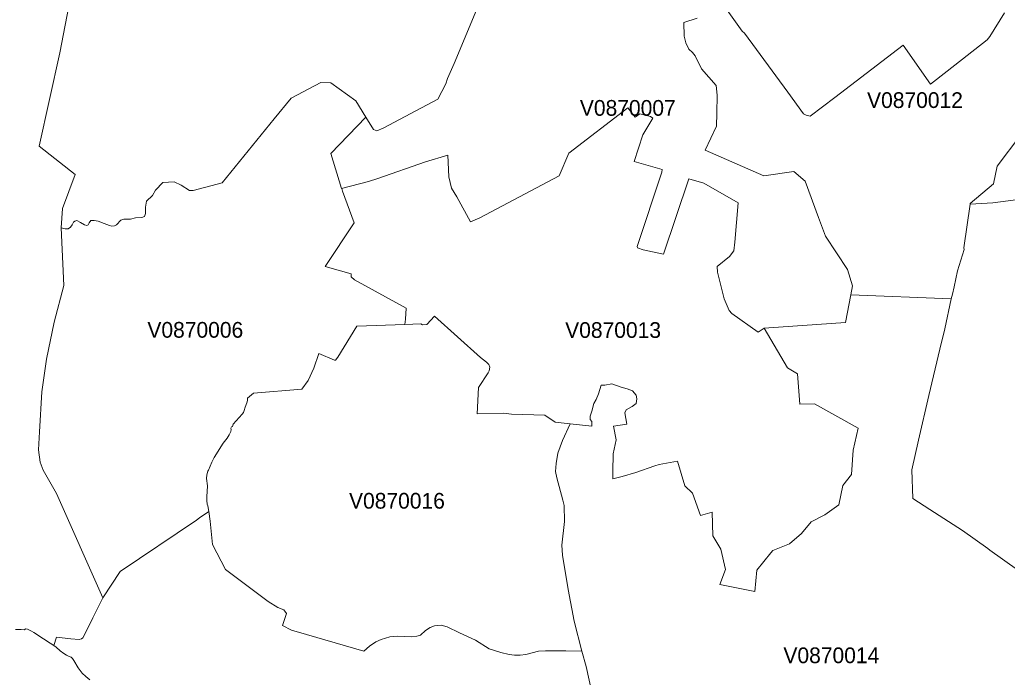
# Model space of a CAD drawing. Extents: x 369010 to 735936, y 6377141 to 6616555.
# Drawn here: x 579114 to 585396, y 6473442 to 6477626 of the extents above; entities that cross this region are included whole.
import ezdxf
from ezdxf.enums import TextEntityAlignment as Align

# ---------------------------------------------------------------- set-up
doc = ezdxf.new("R2010")
doc.units = 0
doc.header["$LTSCALE"] = 40
doc.layers.add('3', color=7, linetype='Continuous', lineweight=13)
doc.layers.add('4', color=7, linetype='Continuous')

msp = doc.modelspace()

# ---------------------------------------------------------------- linework, layer by layer
at = {"layer": '3'}
for points in [[(579087.24, 6473746.83), (579122, 6473746.83), (579142.85, 6473742.86), (579150.8, 6473749.81), (579163.87, 6473747.33), (579188.2, 6473735.74), (579203.1, 6473726.14), (579264.99, 6473686.26), (579308.19, 6473658.78), (579329.54, 6473644.22), (579347.08, 6473697.68), (579439.6, 6473685.59), (579491.9, 6473681.79), (579506.3, 6473686.92), (579515.57, 6473693.54), (579528.64, 6473715.72), (579578.29, 6473820.31), (579642.34, 6473948.25), (579347.25, 6474611.59), (579263.67, 6474760.71), (579242.82, 6474810.36), (579232.39, 6474889.97), (579240.33, 6475003.17), (579254.73, 6475259.04), (579283.37, 6475466.58), (579331.69, 6475700.77), (579393.09, 6475935.79), (579378.03, 6476301.71), (579384.65, 6476424.68), (579467.08, 6476640.5), (579237.19, 6476821.56), (579367.94, 6477414.56), (579537.91, 6478297.69)], [(579537.91, 6478297.69), (579367.94, 6477414.56), (579237.19, 6476821.56), (579467.08, 6476640.5), (579384.65, 6476424.68), (579378.03, 6476301.71), (579402.86, 6476295.09), (579422.55, 6476296.42), (579436.95, 6476305.69), (579447.38, 6476320.09), (579455.16, 6476338.29), (579464.43, 6476344.91), (579476.01, 6476347.56), (579500.84, 6476335.64), (579525.66, 6476320.09), (579540.06, 6476316.11), (579549.17, 6476321.24), (579554.46, 6476334.48), (579566.21, 6476347.56), (579587.23, 6476348.88), (579613.38, 6476343.59), (579650.95, 6476330.35), (579683.72, 6476315.95), (579699.28, 6476311.98), (579716.32, 6476314.62), (579729.4, 6476321.24), (579756.87, 6476351.37), (579776.57, 6476357.82), (579818.44, 6476357.82), (579849.72, 6476364.44), (579890.27, 6476366.92), (579907.32, 6476373.54), (579913.94, 6476393.24), (579913.94, 6476433.79), (579919.07, 6476471.69), (579958.29, 6476508.43), (579976.66, 6476542.36), (580023.66, 6476589.53), (580096.98, 6476594.82), (580141.5, 6476572.48), (580193.8, 6476539.88), (580215.98, 6476539.88), (580401.68, 6476588.37), (580733.02, 6476995.34), (580839.43, 6477127.75), (581029.27, 6477226.72), (581092.49, 6477224.07), (581251.87, 6477110.7), (581315.75, 6477005.77), (581363.59, 6476927.49), (581384.6, 6476919.54), (581424.99, 6476935.6), (581774.04, 6477120.13), (581825.34, 6477217.45), (581834.61, 6477251.71), (581876.81, 6477347.87), (582042.32, 6477744.08)], [(583511.99, 6477831.8), (583709.6, 6477553.59), (583723.84, 6477539.85), (584000.4, 6477164.16), (584099.2, 6477028.28), (584115.92, 6477018.51), (584142.23, 6477012.06), (584299.13, 6477130.72), (584733.41, 6477465.04), (584908.35, 6477215.46), (585013.78, 6477299.7), (585267.33, 6477498.64), (585285.86, 6477518.5), (585379.37, 6477670.1)], [(585379.37, 6477670.1), (585285.86, 6477518.5), (585267.33, 6477498.64), (585013.78, 6477299.7), (584908.35, 6477215.46), (584733.41, 6477465.04), (584299.13, 6477130.72), (584142.23, 6477012.06), (584115.92, 6477018.51), (584099.2, 6477028.28), (584000.4, 6477164.16), (583723.84, 6477539.85), (583709.6, 6477553.59), (583511.99, 6477831.8)], [(582042.32, 6477744.08), (581876.81, 6477347.87), (581834.61, 6477251.71), (581825.34, 6477217.45), (581774.04, 6477120.13), (581424.99, 6476935.6), (581384.6, 6476919.54), (581363.59, 6476927.49), (581315.75, 6477005.77), (581091.99, 6476775.72), (581161.5, 6476552.29), (581331.81, 6476597.31), (581392.38, 6476615.68), (581694.1, 6476721.27), (581837.26, 6476763.31), (581843.88, 6476626.1), (581860.92, 6476553.61), (581893.86, 6476498.33), (581980.58, 6476340.61), (582039.83, 6476364.44), (582545.28, 6476631.9), (582606.85, 6476776.55), (582981.88, 6477065.02), (583029.22, 6477005.6), (583058.18, 6477026.79), (583126.7, 6477009.58), (583141.26, 6477000.31), (583076.72, 6476893.56), (583022.6, 6476723.42), (583200.51, 6476672.11), (583199.02, 6476656.89), (583042.13, 6476182.55), (583043.45, 6476174.61), (583080.36, 6476161.37), (583208.13, 6476133.73), (583370.32, 6476613.69), (583464.66, 6476587.04), (583683.29, 6476460.43), (583662.27, 6476211.35), (583656.48, 6476155.24), (583628.18, 6476119.5), (583551.05, 6476056.77), (583552.87, 6476019.37), (583595.24, 6475849.56), (583627.02, 6475775.25), (583643.07, 6475756.71), (583812.38, 6475637.88), (583849.46, 6475663.2), (584367.81, 6475699.45), (584400.91, 6475876.04), (584411.51, 6475932.97), (584380.39, 6476036.58), (584239.38, 6476248.75), (584194.86, 6476366.76), (584109.63, 6476598.46), (584037.3, 6476660.36), (583847.47, 6476632.72), (583474.92, 6476796.9), (583546.09, 6476948.5), (583547.41, 6477032.42), (583551.38, 6477145.79), (583543.44, 6477207.68), (583450.09, 6477314.1), (583410.54, 6477395.86), (583393.49, 6477416.88), (583370.98, 6477439.39), (583351.29, 6477478.94), (583340.7, 6477522.47), (583338.38, 6477607.54), (583422.62, 6477635.35)], [(583422.62, 6477635.35), (583338.38, 6477607.54), (583340.7, 6477522.47), (583351.29, 6477478.94), (583370.98, 6477439.39), (583393.49, 6477416.88), (583410.54, 6477395.86), (583450.09, 6477314.1), (583543.44, 6477207.68), (583551.38, 6477145.79), (583547.41, 6477032.42), (583546.09, 6476948.5), (583474.92, 6476796.9), (583847.47, 6476632.72), (584037.3, 6476660.36), (584109.63, 6476598.46), (584194.86, 6476366.76), (584239.38, 6476248.75), (584380.39, 6476036.58), (584411.51, 6475932.97), (584400.91, 6475876.04), (585038.6, 6475850.05), (585048.04, 6475879.35), (585058.63, 6475926.68), (585079.48, 6476027.64), (585121.52, 6476163.19), (585120.53, 6476173.78), (585159.58, 6476451.66), (585160.25, 6476456.46), (585309.37, 6476582.24), (585330.88, 6476693.79), (585481.99, 6476894.05)], [(579378.03, 6476301.71), (579393.09, 6475935.79), (579331.69, 6475700.77), (579283.37, 6475466.58), (579254.73, 6475259.04), (579240.33, 6475003.17), (579232.39, 6474889.97), (579242.82, 6474810.36), (579263.67, 6474760.71), (579347.25, 6474611.59), (579642.34, 6473948.25), (579752.07, 6474114.41), (580237.99, 6474442.44), (580257.69, 6474456.84), (580316.61, 6474497.56), (580311.15, 6474532.31), (580305.68, 6474543.73), (580303.2, 6474567.23), (580303.7, 6474590.57), (580307.17, 6474660.58), (580302.21, 6474706.09), (580303.2, 6474731.08), (580309.16, 6474753.09), (580314.12, 6474760.54), (580335.64, 6474810.03), (580350.04, 6474839.49), (580408.79, 6474931.01), (580433.29, 6474963.45), (580446.2, 6474983.97), (580455.8, 6475005.32), (580458.28, 6475019.39), (580455.8, 6475026.34), (580461.26, 6475035.77), (580467.71, 6475037.26), (580471.19, 6475052.82), (580528.45, 6475117.04), (580536.07, 6475126.47), (580542.02, 6475139.88), (580547.82, 6475161.23), (580558.41, 6475189.2), (580562.38, 6475203.6), (580563.37, 6475218.16), (580601.77, 6475250.1), (580909.11, 6475275.42), (580948.83, 6475329.54), (580983.75, 6475409.48), (581016.19, 6475501.17), (581116.82, 6475459.13), (581123.27, 6475458.8), (581136.84, 6475478.17), (581257.33, 6475677.1), (581563.68, 6475687.2), (581567.82, 6475719.64), (581571.79, 6475791.3), (581244.26, 6475971.7), (581222.41, 6475989.24), (581223.07, 6476008.61), (581056.58, 6476056.6), (581241.11, 6476333.49), (581167.13, 6476534.41), (581161.84, 6476551.46), (581161.5, 6476552.29), (581091.99, 6476775.72), (581315.75, 6477005.77), (581251.87, 6477110.7), (581092.49, 6477224.07), (581029.27, 6477226.72), (580839.43, 6477127.75), (580733.02, 6476995.34), (580401.68, 6476588.37), (580215.98, 6476539.88), (580193.8, 6476539.88), (580141.5, 6476572.48), (580096.98, 6476594.82), (580023.66, 6476589.53), (579976.66, 6476542.36), (579958.29, 6476508.43), (579919.07, 6476471.69), (579913.94, 6476433.79), (579913.94, 6476393.24), (579907.32, 6476373.54), (579890.27, 6476366.92), (579849.72, 6476364.44), (579818.44, 6476357.82), (579776.57, 6476357.82), (579756.87, 6476351.37), (579729.4, 6476321.24), (579716.32, 6476314.62), (579699.28, 6476311.98), (579683.72, 6476315.95), (579650.95, 6476330.35), (579613.38, 6476343.59), (579587.23, 6476348.88), (579566.21, 6476347.56), (579554.46, 6476334.48), (579549.17, 6476321.24), (579540.06, 6476316.11), (579525.66, 6476320.09), (579500.84, 6476335.64), (579476.01, 6476347.56)], [(583043.45, 6476174.61), (583042.13, 6476182.55), (583199.02, 6476656.89), (583200.51, 6476672.11), (583022.6, 6476723.42), (583076.72, 6476893.56), (583141.26, 6477000.31), (583126.7, 6477009.58), (583058.18, 6477026.79), (583029.22, 6477005.6), (582981.88, 6477065.02), (582606.85, 6476776.55), (582545.28, 6476631.9), (582039.83, 6476364.44), (581980.58, 6476340.61), (581893.86, 6476498.33), (581860.92, 6476553.61), (581843.88, 6476626.1), (581837.26, 6476763.31), (581694.1, 6476721.27), (581392.38, 6476615.68), (581331.81, 6476597.31), (581161.5, 6476552.29)], [(585481.99, 6476894.05), (585330.88, 6476693.79), (585309.37, 6476582.24), (585160.25, 6476456.46), (585159.58, 6476451.66), (585303.24, 6476461.43), (585579.8, 6476497.18)], [(581161.5, 6476552.29), (581161.84, 6476551.46), (581167.13, 6476534.41), (581241.11, 6476333.49), (581056.58, 6476056.6), (581223.07, 6476008.61), (581222.41, 6475989.24), (581244.26, 6475971.7), (581571.79, 6475791.3), (581567.82, 6475719.64), (581563.68, 6475687.2), (581665.3, 6475690.67), (581675.89, 6475684.05), (581703.7, 6475686.7), (581752.69, 6475739.66), (582045.3, 6475477.17), (582083.69, 6475448.05), (582097.93, 6475431.16), (582104.55, 6475415.28), (582100.57, 6475392.77), (582092.63, 6475378.2), (582033.05, 6475286.68), (582023.78, 6475118.03), (582192.1, 6475122), (582242.58, 6475115.38), (582454.26, 6475109.42), (582519.13, 6475064.24), (582614.63, 6475053.65), (582753.49, 6475038.92), (582753.49, 6475069.37), (582741.57, 6475082.61), (582741.57, 6475102.47), (582753.49, 6475135.74), (582766.73, 6475183.57), (582781.29, 6475210.05), (582795.86, 6475244.48), (582811.75, 6475300.25), (582836.9, 6475301.57), (582879.44, 6475308.19), (582939.02, 6475288.33), (582978.74, 6475277.74), (583012.01, 6475264.5), (583035.84, 6475236.53), (583039.81, 6475212.7), (583035.84, 6475183.57), (583009.36, 6475164.87), (582972.12, 6475143.68), (582964.17, 6475125.15), (582976.09, 6475052.16), (582890.03, 6475038.92), (582907.24, 6474952.69), (582888.7, 6474863.65), (582886.06, 6474752.1), (582887.38, 6474705.59), (582945.64, 6474720.16), (583033.19, 6474745.48), (583154.67, 6474787.68), (583181.32, 6474795.63), (583298, 6474816.98), (583344.34, 6474660.41), (583393.16, 6474612.75), (583443.64, 6474472.07), (583519.11, 6474493.25), (583523.08, 6474341.98), (583573.39, 6474257.58), (583603.85, 6474127.49), (583568.1, 6474031.99), (583790.7, 6473987.31), (583803.94, 6474124.01), (583892.49, 6474233.91), (583904.07, 6474249.63), (584010.16, 6474292), (584087.12, 6474357.04), (584149.35, 6474431.35), (584235.08, 6474474.72), (584325.28, 6474538.44), (584349.11, 6474661.74), (584404.89, 6474732.08), (584416.64, 6474886.99), (584448.41, 6475026.18), (584168.71, 6475182.08), (584075.86, 6475179.43), (584062.62, 6475373.24), (583997.75, 6475410.31), (583849.46, 6475663.2), (583812.38, 6475637.88), (583643.07, 6475756.71), (583627.02, 6475775.25), (583595.24, 6475849.56), (583552.87, 6476019.37), (583551.05, 6476056.77), (583628.18, 6476119.5), (583656.48, 6476155.24), (583662.27, 6476211.35), (583683.29, 6476460.43), (583464.66, 6476587.04), (583370.32, 6476613.69), (583208.13, 6476133.73), (583080.36, 6476161.37), (583043.45, 6476174.61)], [(585579.8, 6476497.18), (585303.24, 6476461.43), (585159.58, 6476451.66), (585120.53, 6476173.78), (585121.52, 6476163.19), (585079.48, 6476027.64), (585058.63, 6475926.68), (585048.04, 6475879.35), (585038.6, 6475850.05), (584998.22, 6475659.56), (584967.77, 6475529.31), (584896.27, 6475235.04), (584832.38, 6474949.71), (584789.19, 6474762.86), (584795.48, 6474579.98), (584903.38, 6474510.3), (585111.42, 6474376.08), (585272.62, 6474260.89), (585284.54, 6474251.45), (585460.31, 6474125.17)], [(579476.01, 6476347.56), (579464.43, 6476344.91), (579455.16, 6476338.29), (579447.38, 6476320.09), (579436.95, 6476305.69), (579422.55, 6476296.42), (579402.86, 6476295.09), (579378.03, 6476301.71)], [(584400.91, 6475876.04), (584367.81, 6475699.45), (583849.46, 6475663.2), (583997.75, 6475410.31), (584062.62, 6475373.24), (584075.86, 6475179.43), (584168.71, 6475182.08), (584448.41, 6475026.18), (584416.64, 6474886.99), (584404.89, 6474732.08), (584349.11, 6474661.74), (584325.28, 6474538.44), (584235.08, 6474474.72), (584149.35, 6474431.35), (584087.12, 6474357.04), (584010.16, 6474292), (583904.07, 6474249.63), (583892.49, 6474233.91), (583803.94, 6474124.01), (583790.7, 6473987.31), (583568.1, 6474031.99), (583603.85, 6474127.49), (583573.39, 6474257.58), (583523.08, 6474341.98), (583519.11, 6474493.25), (583443.64, 6474472.07), (583393.16, 6474612.75), (583344.34, 6474660.41), (583298, 6474816.98), (583181.32, 6474795.63), (583154.67, 6474787.68), (583033.19, 6474745.48), (582945.64, 6474720.16), (582887.38, 6474705.59), (582886.06, 6474752.1), (582888.7, 6474863.65), (582907.24, 6474952.69), (582890.03, 6475038.92), (582976.09, 6475052.16), (582964.17, 6475125.15), (582972.12, 6475143.68), (583009.36, 6475164.87), (583035.84, 6475183.57), (583039.81, 6475212.7), (583035.84, 6475236.53), (583012.01, 6475264.5), (582978.74, 6475277.74), (582939.02, 6475288.33), (582879.44, 6475308.19), (582836.9, 6475301.57), (582811.75, 6475300.25), (582795.86, 6475244.48), (582781.29, 6475210.05), (582766.73, 6475183.57), (582753.49, 6475135.74), (582741.57, 6475102.47), (582741.57, 6475082.61), (582753.49, 6475069.37), (582753.49, 6475038.92), (582614.63, 6475053.65), (582566.96, 6474947.89), (582537.84, 6474866.96), (582525.92, 6474803.24), (582521.95, 6474752.27), (582531.22, 6474711.06), (582569.61, 6474569.05), (582577.56, 6474534.63), (582580.21, 6474433.67), (582561.67, 6474282.4), (582567.13, 6474218.35), (582603.04, 6473999.39), (582641.44, 6473799.79), (582689.11, 6473608.63), (582717.74, 6473510.66), (582758.78, 6473318.34)], [(585460.31, 6474125.17), (585284.54, 6474251.45), (585272.62, 6474260.89), (585111.42, 6474376.08), (584903.38, 6474510.3), (584795.48, 6474579.98), (584789.19, 6474762.86), (584832.38, 6474949.71), (584896.27, 6475235.04), (584967.77, 6475529.31), (584998.22, 6475659.56), (585038.6, 6475850.05), (584400.91, 6475876.04)], [(581563.68, 6475687.2), (581257.33, 6475677.1), (581136.84, 6475478.17), (581123.27, 6475458.8), (581116.82, 6475459.13), (581016.19, 6475501.17), (580983.75, 6475409.48), (580948.83, 6475329.54), (580909.11, 6475275.42), (580601.77, 6475250.1), (580563.37, 6475218.16), (580562.38, 6475203.6), (580558.41, 6475189.2), (580547.82, 6475161.23), (580542.02, 6475139.88), (580536.07, 6475126.47), (580528.45, 6475117.04), (580471.19, 6475052.82), (580467.71, 6475037.26), (580461.26, 6475035.77), (580455.8, 6475026.34), (580458.28, 6475019.39), (580455.8, 6475005.32), (580446.2, 6474983.97), (580433.29, 6474963.45), (580408.79, 6474931.01), (580350.04, 6474839.49), (580335.64, 6474810.03), (580314.12, 6474760.54), (580309.16, 6474753.09), (580303.2, 6474731.08), (580302.21, 6474706.09), (580307.17, 6474660.58), (580303.7, 6474590.57), (580303.2, 6474567.23), (580305.68, 6474543.73), (580311.15, 6474532.31), (580316.61, 6474497.56), (580325.21, 6474435), (580339.78, 6474287.7), (580423.19, 6474127.82), (580693.63, 6473923.42), (580755.85, 6473886.35), (580793.09, 6473871.62), (580810.31, 6473847.79), (580786.14, 6473771.66), (580841.75, 6473741.2), (580937.25, 6473714.56), (581302.68, 6473608.63), (581338.59, 6473640.58), (581379.64, 6473668.38), (581413.4, 6473681.46), (581467.69, 6473698.67), (581515.52, 6473703.96), (581604.23, 6473699.99), (581640.14, 6473702.64), (581662.65, 6473710.58), (581695.75, 6473738.55), (581724.88, 6473758.42), (581752.85, 6473769.01), (581793.9, 6473772.98), (581833.62, 6473763.71), (581911.9, 6473725.31), (582013.35, 6473677.48), (582100.91, 6473623.2), (582173.89, 6473599.2), (582227.85, 6473587.45), (582260.95, 6473582.15), (582298.02, 6473582.15), (582332.45, 6473586.13), (582414.7, 6473608.63), (582458.39, 6473609.96), (582588.31, 6473609.96), (582689.11, 6473608.63), (582641.44, 6473799.79), (582603.04, 6473999.39), (582567.13, 6474218.35), (582561.67, 6474282.4), (582580.21, 6474433.67), (582577.56, 6474534.63), (582569.61, 6474569.05), (582531.22, 6474711.06), (582521.95, 6474752.27), (582525.92, 6474803.24), (582537.84, 6474866.96), (582566.96, 6474947.89), (582614.63, 6475053.65), (582519.13, 6475064.24), (582454.26, 6475109.42), (582242.58, 6475115.38), (582192.1, 6475122), (582023.78, 6475118.03), (582033.05, 6475286.68), (582092.63, 6475378.2), (582100.57, 6475392.77), (582104.55, 6475415.28), (582097.93, 6475431.16), (582083.69, 6475448.05), (582045.3, 6475477.17), (581752.69, 6475739.66)], [(581752.69, 6475739.66), (581703.7, 6475686.7), (581675.89, 6475684.05), (581665.3, 6475690.67), (581563.68, 6475687.2)], [(580316.61, 6474497.56), (580257.69, 6474456.84), (580237.99, 6474442.44), (579752.07, 6474114.41), (579642.34, 6473948.25), (579578.29, 6473820.31), (579528.64, 6473715.72), (579515.57, 6473693.54), (579506.3, 6473686.92), (579491.9, 6473681.79), (579439.6, 6473685.59), (579347.08, 6473697.68), (579329.54, 6473644.22), (579345.43, 6473633.29), (579370.59, 6473610.95), (579394.09, 6473592.75), (579410.14, 6473582.82), (579427.69, 6473573.88), (579440.43, 6473569.58), (579448.87, 6473562.13), (579458.63, 6473548.23), (579485.28, 6473501.88), (579511.76, 6473468.12), (579533.44, 6473446.44), (579559.43, 6473425.26)], [(582758.78, 6473318.34), (582717.74, 6473510.66), (582689.11, 6473608.63), (582588.31, 6473609.96), (582458.39, 6473609.96), (582414.7, 6473608.63), (582332.45, 6473586.13), (582298.02, 6473582.15), (582260.95, 6473582.15), (582227.85, 6473587.45), (582173.89, 6473599.2), (582100.91, 6473623.2), (582013.35, 6473677.48), (581911.9, 6473725.31), (581833.62, 6473763.71), (581793.9, 6473772.98), (581752.85, 6473769.01), (581724.88, 6473758.42), (581695.75, 6473738.55), (581662.65, 6473710.58), (581640.14, 6473702.64), (581604.23, 6473699.99), (581515.52, 6473703.96), (581467.69, 6473698.67), (581413.4, 6473681.46), (581379.64, 6473668.38), (581338.59, 6473640.58), (581302.68, 6473608.63), (580937.25, 6473714.56), (580841.75, 6473741.2), (580786.14, 6473771.66), (580810.31, 6473847.79), (580793.09, 6473871.62), (580755.85, 6473886.35), (580693.63, 6473923.42), (580423.19, 6474127.82), (580339.78, 6474287.7), (580325.21, 6474435), (580316.61, 6474497.56)], [(579559.43, 6473425.26), (579533.44, 6473446.44), (579511.76, 6473468.12), (579485.28, 6473501.88), (579458.63, 6473548.23), (579448.87, 6473562.13), (579440.43, 6473569.58), (579427.69, 6473573.88), (579410.14, 6473582.82), (579394.09, 6473592.75), (579370.59, 6473610.95), (579345.43, 6473633.29), (579329.54, 6473644.22), (579308.19, 6473658.78), (579264.99, 6473686.26), (579203.1, 6473726.14), (579188.2, 6473735.74), (579163.87, 6473747.33), (579150.8, 6473749.81), (579142.85, 6473742.86), (579122, 6473746.83), (579087.24, 6473746.83)]]:
    msp.add_lwpolyline(points, dxfattribs=at)

# ---------------------------------------------------------------- texts
at = {"layer": '4'}
for s, p in [('V0870012', (584809.03, 6477064.5)), ('V0870007', (582981.88, 6477015.02)), ('V0870006', (580230.51, 6475602.69)), ('V0870013', (582888.44, 6475601.5)), ('V0870016', (581513.35, 6474514.95)), ('V0870014', (584276.86, 6473531.67))]:
    msp.add_text(s, height=100, dxfattribs=at).set_placement(p, align=Align.CENTER)

doc.saveas('drawing.dxf')
